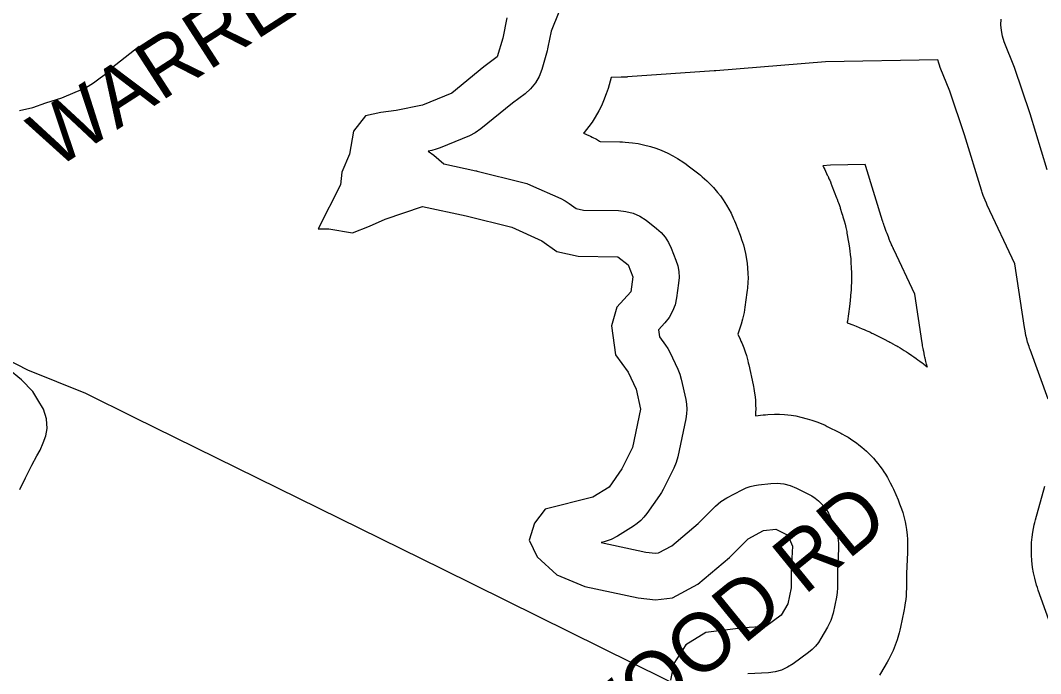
# Model space of a CAD drawing. Extents: x 1950930 to 2061844, y 904556 to 1017002.
# Drawn here: x 1970861 to 1972517, y 989909 to 990970 of the extents above; entities that cross this region are included whole.
import ezdxf

# ---------------------------------------------------------------- set-up
doc = ezdxf.new("R2010")
doc.units = 0
for name, color, linetype in [('Exist Hydrographic Buffer Line', 7, 'Continuous'), ('Exist Hydrographic Lake Shore', 7, 'Continuous'), ('Exist Road Non-System Type 51', 7, 'Continuous'), ('Exist Road Non-System Type 51 Label', 7, 'Continuous'), ('Exist Utilities Electrical Transmission Line', 7, 'Continuous')]:
    doc.layers.add(name, color=color, linetype=linetype)

msp = doc.modelspace()

# ---------------------------------------------------------------- linework, layer by layer
at = {"layer": 'Exist Hydrographic Buffer Line'}
for points in [[(1971735.1, 990983.4), (1971722.4, 990952.3), (1971717.3, 990926.6), (1971716.6, 990923.7), (1971715.8, 990920.7), (1971707.1, 990890.2), (1971702.8, 990878.8), (1971696.8, 990868.3), (1971689.1, 990858.9), (1971680, 990850.8), (1971659.4, 990835.3), (1971608.2, 990793.7), (1971599.3, 990787.5), (1971589.6, 990782.6), (1971542.2, 990763), (1971535.5, 990760.6), (1971528.6, 990758.8), (1971522.5, 990757.6), (1971531.8, 990750.8), (1971547.9, 990737), (1971600.1, 990725.7), (1971601.3, 990725.5), (1971602.5, 990725.2), (1971676.6, 990706.6), (1971682.9, 990704.8), (1971688.9, 990702.4), (1971737.9, 990680.6), (1971745, 990677), (1971751.6, 990672.7), (1971762.8, 990664.5), (1971775, 990661.9), (1971831.8, 990660.9), (1971843.8, 990659.7), (1971855.4, 990656.7), (1971866.4, 990651.8), (1971876.5, 990645.2), (1971893.4, 990632.1), (1971901, 990625.4), (1971907.6, 990617.7), (1971913.1, 990609.2), (1971917.4, 990600), (1971925, 990580.4), (1971927.9, 990571.3), (1971929.6, 990562), (1971930.1, 990552.5), (1971929.4, 990543.1), (1971926.1, 990519.1), (1971923.8, 990508), (1971919.7, 990497.4), (1971914.2, 990487.6), (1971907.2, 990478.7), (1971896.8, 990467.3), (1971898.4, 990455.8), (1971908, 990442.6), (1971911.8, 990436.9), (1971915.1, 990430.8), (1971928.2, 990403.6), (1971931.5, 990395.5), (1971933.8, 990387), (1971940.9, 990354.3), (1971942.2, 990346.5), (1971942.6, 990338.6), (1971942.2, 990330.8), (1971941, 990323), (1971927.9, 990260.8), (1971925.4, 990251.6), (1971921.6, 990242.8), (1971904.2, 990207.9), (1971901.5, 990203), (1971898.5, 990198.2), (1971877.8, 990168.8), (1971873.2, 990162.9), (1971868, 990157.5), (1971862.3, 990152.6), (1971856.2, 990148.4), (1971830, 990132), (1971819.7, 990126.6), (1971808.7, 990122.9), (1971803.7, 990121.6), (1971876, 990106.2), (1971892, 990104.3), (1971896.7, 990104.9), (1971918.5, 990116.4), (1971961.1, 990152.6), (1971989.4, 990181), (1971998.1, 990188.5), (1972007.8, 990194.5), (1972032.8, 990207.6), (1972039.1, 990210.5), (1972045.7, 990212.8), (1972052.4, 990214.5), (1972059.2, 990215.6), (1972078.9, 990217.8), (1972089.6, 990218.2), (1972100.3, 990217.1), (1972110.8, 990214.5), (1972120.7, 990210.3), (1972140.3, 990200.5), (1972146, 990197.4), (1972151.4, 990193.7), (1972156.5, 990189.6), (1972161.1, 990185.1), (1972165.4, 990180.2), (1972169.3, 990174.9), (1972172.6, 990169.3), (1972175.5, 990163.5), (1972183.1, 990146.1), (1972186.1, 990137.8), (1972188.2, 990129.3), (1972189.2, 990120.6), (1972189.3, 990111.9), (1972187.2, 990074.7), (1972187.2, 990048.4), (1972186.8, 990040.7), (1972185.6, 990033.1), (1972180.2, 990007), (1972176.7, 989995.2), (1972171.4, 989984.2), (1972160.5, 989965.7), (1972156.4, 989959.4), (1972151.6, 989953.5), (1972146.3, 989948.2), (1972140.5, 989943.4), (1972115.4, 989924.9), (1972106.3, 989919.1), (1972096.4, 989914.7), (1972086, 989911.7), (1972075.3, 989910.3), (1972041.8, 989908.3)], [(1972528.1, 990727.3), (1972500, 990818.1), (1972474.8, 990893.7), (1972458.2, 990935.3), (1972455.3, 990944.1), (1972453.5, 990953.3), (1972452.9, 990962.6), (1972453.4, 990971.9)], [(1972529.3, 990354.6), (1972500.2, 990435.1), (1972499.3, 990437.7), (1972498.4, 990440.4), (1972496.2, 990447.5), (1972494.8, 990452.8), (1972493.5, 990458.2), (1972492.1, 990465.5), (1972491.6, 990468.2), (1972491.1, 990471), (1972475.6, 990574.5), (1972430.7, 990669.6), (1972429.9, 990671.4), (1972429.1, 990673.2), (1972427, 990678), (1972425.5, 990681.7), (1972424.1, 990685.4), (1972422.4, 990690.4), (1972421.7, 990692.3), (1972421.1, 990694.2), (1972393.4, 990783.8), (1972369.6, 990855.2), (1972354.2, 990893.7), (1972353, 990897), (1972351.8, 990900.3), (1972350.1, 990905.7), (1972167.7, 990902.7), (1971989.8, 990888), (1971989.6, 990888), (1971989.5, 990888), (1971989, 990887.9), (1971988.6, 990887.9), (1971988.2, 990887.9), (1971987.7, 990887.8), (1971987.5, 990887.8), (1971987.4, 990887.8), (1971846.3, 990878), (1971845.5, 990877.9), (1971844.7, 990877.9), (1971842.7, 990877.8), (1971841.2, 990877.7), (1971839.7, 990877.7), (1971837.6, 990877.6), (1971836.8, 990877.6), (1971836.1, 990877.6), (1971819.9, 990877.3), (1971814.8, 990859.5), (1971813.5, 990855.1), (1971812, 990850.8), (1971807.7, 990839.5), (1971804.2, 990831.1), (1971800, 990823.1), (1971793.9, 990812.5), (1971789.1, 990804.8), (1971783.6, 990797.6), (1971775.9, 990788.1), (1971774.8, 990786.8), (1971783.4, 990782.9), (1971786.1, 990781.7), (1971788.8, 990780.4), (1971795.8, 990776.8), (1971801, 990774), (1971801.9, 990773.4), (1971833.7, 990772.9), (1971838.2, 990772.7), (1971842.7, 990772.4), (1971854.7, 990771.2), (1971863.6, 990770), (1971872.4, 990768), (1971884, 990765), (1971892.6, 990762.3), (1971900.9, 990759), (1971911.9, 990754.1), (1971920, 990750.1), (1971927.7, 990745.5), (1971937.8, 990739), (1971941.5, 990736.4), (1971945.1, 990733.7), (1971962, 990720.7), (1971964.9, 990718.3), (1971967.8, 990715.8), (1971975.4, 990709.1), (1971980.9, 990703.9), (1971986, 990698.3), (1971992.6, 990690.6), (1971997.3, 990684.7), (1972001.6, 990678.5), (1972007.1, 990669.9), (1972011, 990663.5), (1972014.5, 990656.7), (1972018.8, 990647.5), (1972020.3, 990644.1), (1972021.8, 990640.6), (1972029.4, 990620.9), (1972030.6, 990617.6), (1972031.7, 990614.3), (1972034.6, 990605.2), (1972036.5, 990598.4), (1972038, 990591.5), (1972039.7, 990582.2), (1972040.8, 990575.1), (1972041.4, 990568.1), (1972041.9, 990558.6), (1972042.1, 990551.5), (1972041.8, 990544.5), (1972041.1, 990535), (1972040.8, 990531.5), (1972040.4, 990528), (1972037.1, 990504), (1972036.5, 990499.8), (1972035.6, 990495.6), (1972033.3, 990484.6), (1972031.2, 990476.4), (1972028.5, 990468.4), (1972025.3, 990460), (1972029.1, 990452), (1972030.5, 990449), (1972031.8, 990446), (1972035.1, 990437.9), (1972037.4, 990431.8), (1972039.4, 990425.5), (1972041.7, 990417.1), (1972042.6, 990413.9), (1972043.3, 990410.7), (1972050.4, 990378), (1972051, 990375.1), (1972051.5, 990372.2), (1972052.7, 990364.4), (1972053.5, 990358.6), (1972054, 990352.7), (1972054.4, 990344.9), (1972054.6, 990339), (1972054.5, 990333.1), (1972054.2, 990327.8), (1972066.5, 990329.1), (1972070.5, 990329.5), (1972074.5, 990329.7), (1972085.3, 990330.1), (1972093.3, 990330.2), (1972101.3, 990329.6), (1972112, 990328.5), (1972120, 990327.4), (1972127.9, 990325.7), (1972138.3, 990323), (1972146, 990320.8), (1972153.6, 990318), (1972163.5, 990313.8), (1972167.2, 990312.2), (1972170.8, 990310.5), (1972190.4, 990300.7), (1972192.6, 990299.6), (1972194.7, 990298.4), (1972200.4, 990295.3), (1972204.6, 990292.8), (1972208.7, 990290.2), (1972214.1, 990286.5), (1972218.1, 990283.7), (1972221.9, 990280.7), (1972227, 990276.6), (1972230.7, 990273.5), (1972234.3, 990270.2), (1972238.9, 990265.7), (1972242.4, 990262.2), (1972245.6, 990258.6), (1972249.9, 990253.7), (1972253, 990250), (1972256, 990246.1), (1972259.8, 990240.8), (1972262.6, 990236.8), (1972265.2, 990232.7), (1972268.5, 990227.2), (1972271, 990222.9), (1972273.2, 990218.6), (1972276.1, 990212.8), (1972277.1, 990210.6), (1972278.1, 990208.4), (1972285.7, 990190.9), (1972287, 990187.9), (1972288.2, 990184.8), (1972291.2, 990176.6), (1972293.3, 990170.4), (1972295, 990164.1), (1972297.1, 990155.6), (1972298.4, 990149.2), (1972299.4, 990142.7), (1972300.4, 990134), (1972301, 990127.5), (1972301.2, 990120.9), (1972301.3, 990112.2), (1972301.2, 990108.9), (1972301.1, 990105.6), (1972299.2, 990071.6), (1972299.2, 990048.4), (1972299.2, 990045.5), (1972299.1, 990042.7), (1972298.7, 990035), (1972298.2, 990029.3), (1972297.5, 990023.6), (1972296.3, 990016), (1972295.8, 990013.1), (1972295.3, 990010.3), (1972289.8, 989984.1), (1972288.8, 989979.7), (1972287.6, 989975.3), (1972284.2, 989963.6), (1972281.2, 989954.9), (1972277.6, 989946.5), (1972272.3, 989935.5), (1972270.2, 989931.5), (1972268, 989927.5), (1972257.1, 989908.9), (1972255.6, 989906.5)], [(1972530.8, 989996.5), (1972513.4, 990044.5), (1972512, 990048.6), (1972510.7, 990052.8), (1972507.6, 990064), (1972505.6, 990072.5), (1972504.3, 990081.1), (1972502.9, 990092.6), (1972502.3, 990101.3), (1972502.3, 990110), (1972502.7, 990121.6), (1972503.4, 990130.3), (1972504.8, 990138.9), (1972507, 990150.3), (1972507.9, 990154.5), (1972509, 990158.8), (1972524.3, 990213.3)]]:
    msp.add_lwpolyline(points, dxfattribs=at)
msp.add_lwpolyline([(1972333.2, 990406.8), (1972333, 990407.6), (1972331.9, 990411.6), (1972330.9, 990415.6), (1972329.7, 990421.1), (1972329.2, 990423.1), (1972328.8, 990425.1), (1972327.4, 990432.4), (1972327.2, 990433.4), (1972327, 990434.4), (1972326.5, 990437.2), (1972326.1, 990439.2), (1972325.7, 990441.3), (1972325.3, 990444), (1972325.1, 990445), (1972325, 990446.1), (1972313.1, 990525.2), (1972278.8, 990597.8), (1972278.5, 990598.5), (1972278.2, 990599.2), (1972277.3, 990601), (1972276.7, 990602.3), (1972276.1, 990603.7), (1972275.3, 990605.5), (1972275, 990606.1), (1972274.7, 990606.8), (1972272.6, 990611.7), (1972272.1, 990613.1), (1972271.5, 990614.4), (1972270, 990618.1), (1972268.9, 990620.9), (1972267.8, 990623.6), (1972266.5, 990627.3), (1972266, 990628.7), (1972265.5, 990630.1), (1972263.7, 990635.1), (1972263.5, 990635.8), (1972263.2, 990636.5), (1972262.6, 990638.4), (1972262.1, 990639.8), (1972261.7, 990641.2), (1972261.1, 990643.1), (1972260.9, 990643.8), (1972260.6, 990644.5), (1972233.4, 990732.5), (1972232.3, 990735.8), (1972176, 990734.9), (1972163.7, 990733.8), (1972164.1, 990733.1), (1972165.4, 990730.6), (1972166.6, 990728), (1972170.9, 990718.8), (1972171.5, 990717.5), (1972172.1, 990716.2), (1972173.6, 990712.8), (1972174.8, 990710.2), (1972175.9, 990707.6), (1972177.3, 990704.1), (1972177.8, 990702.7), (1972178.3, 990701.4), (1972186, 990681.8), (1972186.4, 990680.6), (1972186.9, 990679.3), (1972188.1, 990676), (1972189.1, 990673.5), (1972189.9, 990671), (1972191, 990667.6), (1972191.5, 990666.4), (1972191.9, 990665.1), (1972194.7, 990656.1), (1972195.5, 990653.5), (1972196.3, 990651), (1972198.2, 990644.2), (1972199.6, 990639), (1972200.8, 990633.8), (1972202.3, 990626.9), (1972202.8, 990624.3), (1972203.3, 990621.7), (1972205, 990612.4), (1972205.5, 990609.8), (1972205.9, 990607.1), (1972206.9, 990600.1), (1972207.6, 990594.9), (1972208.2, 990589.6), (1972208.8, 990582.5), (1972209, 990579.9), (1972209.2, 990577.2), (1972209.7, 990567.7), (1972209.8, 990565.1), (1972209.9, 990562.4), (1972210, 990555.4), (1972210.1, 990550), (1972209.9, 990544.7), (1972209.7, 990537.7), (1972209.5, 990535), (1972209.4, 990532.3), (1972208.7, 990522.9), (1972208.6, 990521.6), (1972208.5, 990520.2), (1972208.1, 990516.7), (1972207.9, 990514.1), (1972207.6, 990511.4), (1972207.2, 990507.9), (1972207, 990506.6), (1972206.8, 990505.3), (1972203.6, 990481.3), (1972203.3, 990479.7), (1972203.2, 990478.7), (1972204.6, 990478.2), (1972212.1, 990475.4), (1972215, 990474.3), (1972217.8, 990473.2), (1972227.7, 990469.1), (1972229.1, 990468.5), (1972230.5, 990467.9), (1972234.2, 990466.3), (1972236.9, 990465.1), (1972239.7, 990463.8), (1972243.3, 990462.1), (1972244.7, 990461.4), (1972246, 990460.7), (1972265.6, 990450.9), (1972266.4, 990450.5), (1972267.2, 990450.1), (1972269.4, 990449), (1972271, 990448.1), (1972272.6, 990447.3), (1972274.8, 990446.1), (1972275.6, 990445.7), (1972276.4, 990445.3), (1972282.1, 990442.1), (1972283.6, 990441.2), (1972285.2, 990440.3), (1972289.4, 990437.8), (1972292.6, 990436), (1972295.6, 990434), (1972299.7, 990431.4), (1972301.3, 990430.4), (1972302.8, 990429.4), (1972308.2, 990425.7), (1972309.7, 990424.7), (1972311.2, 990423.6), (1972315.1, 990420.8), (1972318.1, 990418.7), (1972321, 990416.5), (1972324.8, 990413.5), (1972326.3, 990412.4), (1972327.7, 990411.3), (1972332.8, 990407.2)], close=True, dxfattribs=at)
at = {"layer": 'Exist Hydrographic Lake Shore'}
msp.add_lwpolyline([(1971650.3, 990974), (1971643.7, 990941.3), (1971635, 990910.8), (1971613.2, 990894.5), (1971560.9, 990851.9), (1971513.5, 990832.3), (1971471, 990823.6), (1971446, 990820.3), (1971420.9, 990814.9), (1971401.3, 990789.8), (1971394.8, 990752.7), (1971382.8, 990723.3), (1971380.6, 990702.6), (1971344.2, 990631.4), (1971361.6, 990631.4), (1971400.1, 990624.6), (1971427.4, 990635.5), (1971453, 990647.1), (1971513.5, 990667.7), (1971584.3, 990652.4), (1971658.4, 990633.9), (1971707.5, 990612.1), (1971731.4, 990594.6), (1971766.3, 990587), (1971830.6, 990585.9), (1971847.5, 990572.8), (1971855.1, 990553.2), (1971851.8, 990529.2), (1971828.9, 990504.1), (1971820.2, 990473.6), (1971826.8, 990426.7), (1971847.5, 990398.4), (1971860.5, 990371.1), (1971867.6, 990338.4), (1971854.5, 990276.3), (1971837.1, 990241.4), (1971816.4, 990212), (1971790.3, 990195.6), (1971712.9, 990176), (1971695.5, 990153.1), (1971686.8, 990125.8), (1971699.8, 990098.6), (1971731.4, 990069.1), (1971777.2, 990050.6), (1971863.8, 990032.1), (1971892.1, 990028.8), (1971919.4, 990032.1), (1971960.8, 990053.9), (1972012, 990097.5), (1972042.5, 990128), (1972067.5, 990141.1), (1972087.1, 990143.3), (1972106.8, 990133.5), (1972114.4, 990116), (1972112.2, 990076.8), (1972112.2, 990048.4), (1972106.8, 990022.2), (1972095.9, 990003.7), (1972070.8, 989985.2), (1972034.9, 989983), (1971973.8, 989975.4), (1971941.2, 989955.7), (1971921.5, 989925.2), (1971916.1, 989898)], dxfattribs=at)
at = {"layer": 'Exist Road Non-System Type 51'}
for points in [[(1970859, 990823.5), (1970881, 990828.2), (1970902, 990836), (1970927.8, 990844.1), (1970949.4, 990853.6), (1970966.4, 990860.4), (1970979.2, 990868.5), (1970990.1, 990876.6), (1971003, 990886.1), (1971007.8, 990892.2), (1971053.4, 990927.9)], [(1970859.4, 990207.8), (1970869, 990226.9), (1970879.1, 990247.2), (1970887.5, 990262.8), (1970892.6, 990271.8), (1970897.6, 990284), (1970901.9, 990295), (1970904.2, 990307.2), (1970903.1, 990322.5), (1970898.2, 990338.4), (1970889, 990353.8), (1970881, 990367.2), (1970862.1, 990386.2), (1970841.2, 990403.3)]]:
    msp.add_lwpolyline(points, dxfattribs=at)
at = {"layer": 'Exist Utilities Electrical Transmission Line'}
for points in [[(1970674.8, 990502.9), (1970696.3, 990492.7), (1970872.1, 990402.5), (1970966.2, 990364.3), (1971044.7, 990325.7)], [(1971044.7, 990325.7), (1971545.5, 990079.2), (1972940.2, 989388.5), (1975363.7, 988205.9)]]:
    msp.add_lwpolyline(points, dxfattribs=at)

# ---------------------------------------------------------------- texts
at = {"layer": 'Exist Road Non-System Type 51 Label'}
for s, rotation, p in [('  WARREN LN', 32.7771, (1970857, 990688.6)), ('  WILDWOOD RD', 39.1479, (1971487.4, 989509.2))]:
    msp.add_text(s, height=95, rotation=rotation, dxfattribs=at).set_placement(p)

doc.saveas('drawing.dxf')
